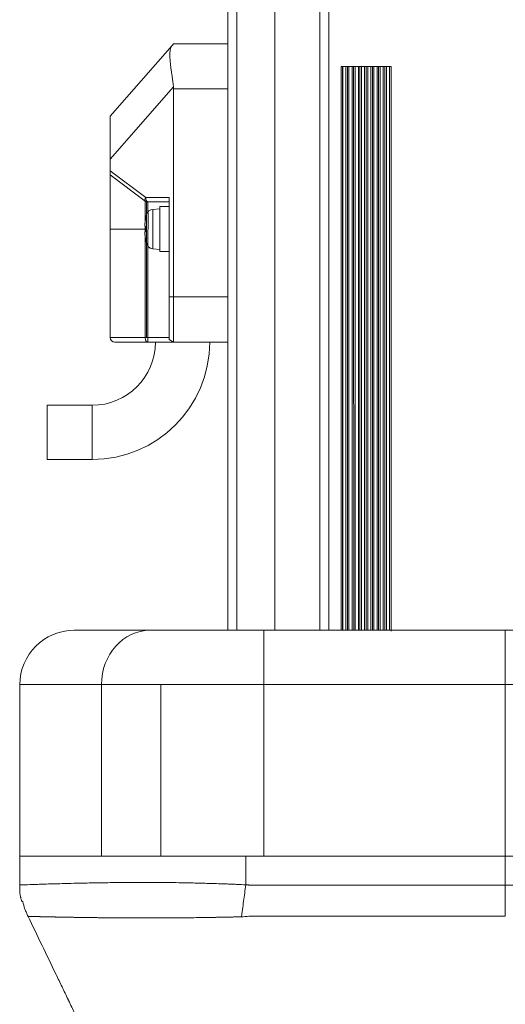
# Model space of a CAD drawing. Header units: millimetres. Extents: x 51337 to 61814, y -21781 to -12277.
# Tile 282 of 378: x 60572 to 60626, y -21135 to -21026. Entities that reach past the tile are written whole.
import ezdxf

# ---------------------------------------------------------------- set-up
doc = ezdxf.new("R2010")
doc.units = ezdxf.units.MM
doc.header["$LTSCALE"] = 0.3175
doc.layers.add('1轮廓实线层', color=7, linetype='Continuous', lineweight=18)

msp = doc.modelspace()

# ---------------------------------------------------------------- linework, layer by layer
at = {"layer": '1轮廓实线层'}
for p, q in [((60595.01597, -21093.38717), (60595.01597, -20991.48829)), ((60595.01597, -20991.48829), (60595.01597, -21093.38717)), ((60596.01597, -21093.38717), (60596.01597, -20991.48829)), ((60600.21597, -21093.38789), (60600.21597, -20991.48829)), ((60605.21597, -21093.38717), (60605.21597, -20991.48829)), ((60606.21597, -21093.38717), (60606.21597, -20991.48829)), ((60582.01597, -21036.48829), (60588.86437, -21028.66156)), ((60582.01597, -21036.48829), (60588.8555, -21028.6717)), ((60589.01597, -21028.48829), (60588.86437, -21028.66156)), ((60589.01597, -21028.48829), (60595.01597, -21028.48829)), ((60595.01597, -21028.48829), (60589.01597, -21028.48829)), ((60607.56956, -21030.98829), (60607.56956, -21093.38771)), ((60608.25987, -21030.98829), (60607.56956, -21030.98829)), ((60607.71597, -21030.98829), (60607.71597, -21093.38771)), ((60607.74277, -21093.38771), (60607.74277, -21030.98829)), ((60608.08918, -21030.98829), (60608.08918, -21093.38771)), ((60608.94987, -21030.98829), (60608.25987, -21030.98829)), ((60608.43277, -21093.38771), (60608.43277, -21030.98829)), ((60608.77918, -21030.98829), (60608.77918, -21093.38771)), ((60609.63987, -21030.98829), (60608.94987, -21030.98829)), ((60609.12277, -21093.38771), (60609.12277, -21030.98829)), ((60609.46918, -21030.98829), (60609.46918, -21093.38771)), ((60610.32987, -21030.98829), (60609.63987, -21030.98829)), ((60609.81277, -21093.38771), (60609.81277, -21030.98829)), ((60610.15918, -21030.98829), (60610.15918, -21093.38771)), ((60611.01987, -21030.98829), (60610.32987, -21030.98829)), ((60610.50277, -21093.38771), (60610.50277, -21030.98829)), ((60610.84918, -21030.98829), (60610.84918, -21093.38771)), ((60611.70987, -21030.98829), (60611.01987, -21030.98829)), ((60611.19277, -21093.38771), (60611.19277, -21030.98829)), ((60611.53918, -21030.98829), (60611.53918, -21093.38771)), ((60612.39987, -21030.98829), (60611.70987, -21030.98829)), ((60611.88277, -21093.38771), (60611.88277, -21030.98829)), ((60612.22918, -21030.98829), (60612.22918, -21093.38771)), ((60613.08963, -21030.98829), (60612.39987, -21030.98829)), ((60612.57277, -21093.38771), (60612.57277, -21030.98829)), ((60612.91918, -21030.98829), (60612.91918, -21093.38771)), ((60582.01597, -21041.24618), (60589.0066, -21033.25689)), ((60589.01597, -21056.48829), (60589.01597, -21033.48829)), ((60589.01597, -21033.48829), (60595.01597, -21033.48829)), ((60582.01597, -21036.48829), (60582.01597, -21041.24618)), ((60582.01597, -21041.24618), (60582.01597, -21042.54935)), ((60582.01597, -21042.90992), (60582.01597, -21042.54935)), ((60582.01597, -21042.54935), (60585.93457, -21045.48829)), ((60582.01597, -21042.98829), (60582.01597, -21042.90992)), ((60583.32992, -21043.97375), (60582.01597, -21042.98829)), ((60585.87829, -21045.88503), (60582.01597, -21042.98829)), ((60582.01597, -21048.98829), (60582.01597, -21042.98829)), ((60582.01597, -21042.98829), (60585.88264, -21045.88829)), ((60586.01597, -21045.98829), (60585.88264, -21045.88829)), ((60585.88264, -21045.88829), (60585.88264, -21048.15086)), ((60585.93457, -21045.48829), (60588.51597, -21045.48829)), ((60586.01597, -21045.9597), (60586.01597, -21047.4642)), ((60586.01597, -21045.98829), (60588.51597, -21045.98829)), ((60586.18264, -21045.98829), (60586.18264, -21047.09938)), ((60586.18264, -21045.98829), (60588.51597, -21045.98829)), ((60588.51597, -21045.48829), (60588.51597, -21056.48829)), ((60586.21713, -21047.18736), (60586.1831, -21050.87775)), ((60587.51597, -21046.73829), (60586.73398, -21046.80671)), ((60586.73398, -21048.98829), (60586.73398, -21046.80671)), ((60588.51597, -21046.48829), (60587.51597, -21046.48829)), ((60587.51597, -21046.48829), (60587.51597, -21048.98829)), ((60585.96619, -21047.68829), (60585.95848, -21047.68829)), ((60586.03259, -21048.98829), (60586.03259, -21047.39065)), ((60582.01597, -21060.98829), (60582.01597, -21048.98829)), ((60585.88264, -21048.98829), (60582.01597, -21048.98829)), ((60585.88264, -21048.68823), (60585.88264, -21048.98829)), ((60585.88264, -21049.28848), (60585.88264, -21048.98829)), ((60585.95708, -21048.98829), (60585.88264, -21048.98829)), ((60586.73398, -21051.16988), (60586.73398, -21048.98829)), ((60587.51597, -21048.98829), (60587.51597, -21051.48829)), ((60585.88264, -21060.98829), (60585.88264, -21049.82023)), ((60585.95848, -21050.28829), (60585.96619, -21050.28829)), ((60586.01597, -21060.98829), (60586.01597, -21050.51867)), ((60586.18264, -21060.98829), (60586.18264, -21050.87736)), ((60586.73398, -21051.16988), (60587.51597, -21051.23829)), ((60587.51597, -21051.48829), (60588.51597, -21051.48829)), ((60588.51597, -21056.48829), (60589.01597, -21056.48829)), ((60588.51597, -21061.20258), (60588.51597, -21056.48829)), ((60595.01597, -21056.48829), (60589.01597, -21056.48829)), ((60589.01597, -21056.48829), (60589.01597, -21061.48829)), ((60585.88264, -21060.98829), (60582.01597, -21060.98829)), ((60582.504, -21061.48829), (60586.17546, -21061.48829)), ((60586.18264, -21061.48829), (60582.51597, -21061.48829)), ((60585.88264, -21060.98829), (60586.18264, -21060.98829)), ((60588.51597, -21060.98829), (60586.18264, -21060.98829)), ((60586.18264, -21060.98829), (60586.18264, -21061.48829)), ((60586.18264, -21061.48829), (60589.01597, -21061.48829)), ((60589.01597, -21061.48829), (60586.18264, -21061.48829)), ((60589.01597, -21061.48829), (60588.51597, -21061.20258)), ((60588.51597, -21061.20258), (60589.01597, -21061.48829)), ((60589.01597, -21061.48829), (60595.01597, -21061.48829)), ((60605.21597, -21062.21303), (60605.21597, -21093.38779)), ((60580.01597, -21068.48829), (60575.01597, -21068.48829)), ((60575.01597, -21068.48829), (60575.01597, -21074.48829)), ((60580.01597, -21074.48829), (60580.01597, -21068.48829)), ((60575.01597, -21074.48829), (60580.01597, -21074.48829)), ((60578.01597, -21093.38829), (60586.4275, -21093.38829)), ((60586.4275, -21093.38829), (60598.99139, -21093.38829)), ((60598.99139, -21093.38829), (60625.7306, -21093.38829)), ((60598.99139, -21093.38829), (60625.7306, -21093.38829)), ((60598.99139, -21099.38829), (60598.99139, -21093.38829)), ((60625.7306, -21093.38829), (60666.58674, -21093.38829)), ((60625.7306, -21099.38829), (60625.7306, -21093.38829)), ((60572.01597, -21099.38829), (60572.01597, -21118.38829)), ((60572.01597, -21099.38829), (60581.04298, -21099.38829)), ((60598.99139, -21099.38829), (60581.04298, -21099.38829)), ((60581.04298, -21118.38829), (60581.04298, -21099.38829)), ((60587.60051, -21099.38829), (60587.60051, -21118.38829)), ((60625.7306, -21099.38829), (60598.99139, -21099.38829)), ((60598.99139, -21099.38829), (60598.99139, -21118.38829)), ((60665.39676, -21099.38829), (60625.7306, -21099.38829)), ((60625.7306, -21099.38829), (60625.7306, -21118.38829)), ((60581.04298, -21118.38829), (60580.01598, -21118.38829)), ((60588.66458, -21118.38829), (60581.04298, -21118.38829)), ((60597.01597, -21118.38829), (60598.99139, -21118.38829)), ((60597.01597, -21118.38829), (60597.01597, -21121.54477)), ((60625.7306, -21118.38829), (60598.99139, -21118.38829)), ((60625.7306, -21118.38829), (60625.7306, -21121.56773)), ((60711.85722, -21118.38829), (60625.7306, -21118.38829)), ((60625.7306, -21121.56773), (60625.7306, -21125.02958)), ((60576.01596, -21131.45374), (60576.01596, -21131.45311))]:
    msp.add_line(p, q, dxfattribs=at)
for centre, radius, start, end in [((60586.18264, -21045.48829), 0.5, 233.1301024, 270), ((60586.80371, -21047.60367), 0.8, 95, 164.5572902), ((60586.80371, -21050.37292), 0.8, 180, 265), ((60580.01597, -21061.48829), 13, 270, 0), ((60580.01597, -21061.48829), 7, 270, 0), ((60582.51597, -21060.98829), 0.5, 180, 270), ((60578.01597, -21099.38829), 6, 90, 180)]:
    msp.add_arc(centre, radius, start, end, dxfattribs=at)
for centre, major_axis, ratio, start_param, end_param in [((60586.18264, -21045.48829), (-0.3, -0.4), 0.41575976, 5.014654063, 6.283185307), ((60586.18264, -21045.48829), (0, 0.5), 0.496138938, 1.570796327, 3.141592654), ((60586.18264, -21060.98829), (0, -0.5), 0.6, 4.71238898, 6.283185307), ((60586.4275, -21099.38829), (0, -6), 0.897420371, 3.141592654, 4.71238898)]:
    msp.add_ellipse(centre, major_axis=major_axis, ratio=ratio, start_param=start_param, end_param=end_param, dxfattribs=at)
for points, degree in [([(60605.21601, -20991.48829), (60605.216, -21014.98829), (60605.21599, -21038.48829), (60605.21598, -21061.98829)], 3), ([(60608.26014, -21061.98829), (60608.26005, -21051.65496), (60608.25996, -21041.32163), (60608.25987, -21030.98829)], 3), ([(60608.95014, -21061.98829), (60608.95005, -21051.65496), (60608.94996, -21041.32163), (60608.94987, -21030.98829)], 3), ([(60609.64014, -21061.98829), (60609.64005, -21051.65496), (60609.63996, -21041.32163), (60609.63987, -21030.98829)], 3), ([(60610.33014, -21061.98829), (60610.33005, -21051.65496), (60610.32996, -21041.32163), (60610.32987, -21030.98829)], 3), ([(60611.01987, -21030.98829), (60611.01996, -21041.32163), (60611.02005, -21051.65496), (60611.02014, -21061.98829)], 3), ([(60611.70987, -21030.98829), (60611.70996, -21041.32163), (60611.71005, -21051.65496), (60611.71014, -21061.98829)], 3), ([(60612.39987, -21030.98829), (60612.39996, -21041.32163), (60612.40005, -21051.65496), (60612.40014, -21061.98829)], 3), ([(60613.08956, -21061.48829), (60613.08959, -21051.32163), (60613.08961, -21041.15496), (60613.08963, -21030.98829)], 3), ([(60589.01597, -21033.48829), (60589.01597, -21033.41112), (60589.01285, -21033.33398), (60589.0066, -21033.25689)], 3), ([(60585.8706, -21048.23829), (60585.89391, -21048.05348), (60585.92578, -21047.87014), (60585.96619, -21047.68829)], 3), ([(60586.03259, -21047.39065), (60585.96502, -21047.68956)], 1), ([(60585.91198, -21048.68829), (60585.89604, -21048.68829), (60585.88225, -21048.68829), (60585.8706, -21048.68829)], 3), ([(60585.8706, -21049.28829), (60585.88225, -21049.28829), (60585.89604, -21049.28829), (60585.91198, -21049.28829)], 3), ([(60585.96619, -21048.68829), (60585.94599, -21048.68829), (60585.92793, -21048.68829), (60585.91198, -21048.68829)], 3), ([(60585.91198, -21049.28829), (60585.92793, -21049.28829), (60585.94599, -21049.28829), (60585.96619, -21049.28829)], 3), ([(60585.9585, -21048.98829), (60585.9585, -21048.88823), (60585.96106, -21048.78823), (60585.96619, -21048.68829)], 3), ([(60585.96619, -21049.28829), (60585.96106, -21049.18836), (60585.9585, -21049.08836), (60585.9585, -21048.98829)], 3), ([(60585.96619, -21050.28829), (60585.92578, -21050.10645), (60585.89391, -21049.92311), (60585.8706, -21049.73829)], 3), ([(60585.96172, -21050.28758), (60586.05291, -21050.57954)], 1), ([(60613.08957, -21061.98829), (60613.08957, -21061.82163), (60613.08957, -21061.65496), (60613.08956, -21061.48829)], 3), ([(60608.2606, -21093.38789), (60608.26051, -21082.92136), (60608.26042, -21072.45483), (60608.26032, -21061.98829)], 3), ([(60608.9506, -21093.38789), (60608.95051, -21082.92136), (60608.95042, -21072.45483), (60608.95032, -21061.98829)], 3), ([(60609.6406, -21093.38789), (60609.64051, -21082.92136), (60609.64042, -21072.45483), (60609.64032, -21061.98829)], 3), ([(60610.3306, -21093.38789), (60610.33051, -21082.92136), (60610.33042, -21072.45483), (60610.33032, -21061.98829)], 3), ([(60611.02032, -21061.98829), (60611.02042, -21072.45483), (60611.02051, -21082.92136), (60611.0206, -21093.38789)], 3), ([(60611.71032, -21061.98829), (60611.71042, -21072.45483), (60611.71051, -21082.92136), (60611.7106, -21093.38789)], 3), ([(60612.40032, -21061.98829), (60612.40042, -21072.45483), (60612.40051, -21082.92136), (60612.4006, -21093.38789)], 3), ([(60613.0905, -21093.48829), (60613.09032, -21082.98829), (60613.09013, -21072.48829), (60613.08994, -21061.98829)], 3), ([(60572.01597, -21118.38829), (60572.01597, -21121.58066)], 1), ([(60572.01597, -21121.5616), (60571.92169, -21122.52066), (60572.23115, -21123.38698)], 2), ([(60572.91379, -21125.03686), (60573.94754, -21127.17597), (60574.98156, -21129.31495), (60576.01596, -21131.45374)], 3), ([(60576.01598, -21131.45325), (60574.98161, -21129.31464), (60573.94761, -21127.17585), (60572.91389, -21125.03692)], 3), ([(60597.35656, -21125.02958), (60597.08025, -21125.05617), (60596.80661, -21125.07395), (60596.53439, -21125.08293)], 3)]:
    msp.add_open_spline(points, degree=degree, dxfattribs=at)
for points, knots in [([(60588.86437, -21028.66156), (60588.83467, -21028.6955), (60588.80785, -21028.73425), (60588.75958, -21028.82126), (60588.7167, -21028.91779), (60588.68405, -21029.03351), (60588.66329, -21029.12768), (60588.65384, -21029.17661), (60588.64577, -21029.22836), (60588.6407, -21029.2635), (60588.63832, -21029.28141), (60588.62721, -21029.37215), (60588.62088, -21029.44875), (60588.61291, -21029.6098), (60588.61127, -21029.69424), (60588.61234, -21029.8709), (60588.61505, -21029.96312), (60588.62216, -21030.10737), (60588.62503, -21030.15644), (60588.63177, -21030.25658), (60588.63564, -21030.30776), (60588.64856, -21030.46307), (60588.65893, -21030.5692), (60588.68264, -21030.78653), (60588.69598, -21030.89772), (60588.72509, -21031.12516), (60588.74087, -21031.2414), (60588.76593, -21031.41964), (60588.77452, -21031.47969), (60588.78767, -21031.57076), (60588.79211, -21031.60131), (60588.80104, -21031.6626), (60588.82351, -21031.81617), (60588.84649, -21031.97142), (60588.88294, -21032.22205), (60588.90102, -21032.34847), (60588.93568, -21032.60368), (60588.95227, -21032.73246), (60588.98234, -21032.99263), (60588.99582, -21033.12401), (60589.0066, -21033.25689)], [0, 0, 0, 0, 0.0625, 0.0625, 0.125, 0.1875, 0.1875, 0.21875, 0.234375, 0.234375, 0.25, 0.25, 0.3125, 0.3125, 0.375, 0.375, 0.4375, 0.4375, 0.46875, 0.46875, 0.5, 0.5, 0.5625, 0.5625, 0.625, 0.625, 0.6875, 0.6875, 0.71875, 0.71875, 0.734375, 0.734375, 0.75, 0.8125, 0.8125, 0.875, 0.875, 0.9375, 0.9375, 1, 1, 1, 1]), ([(60585.8706, -21048.68829), (60585.86687, -21048.68829), (60585.86356, -21048.68541), (60585.85922, -21048.67689), (60585.85787, -21048.67335), (60585.85539, -21048.66482), (60585.85425, -21048.65981), (60585.85123, -21048.64292), (60585.84972, -21048.62912), (60585.84817, -21048.60461), (60585.84778, -21048.59576), (60585.84726, -21048.57693), (60585.84713, -21048.56701), (60585.84713, -21048.53582), (60585.84763, -21048.51312), (60585.84917, -21048.47612), (60585.84982, -21048.46334), (60585.85134, -21048.43735), (60585.8531, -21048.41081), (60585.85533, -21048.38319), (60585.8578, -21048.35501), (60585.85916, -21048.34058), (60585.86354, -21048.29712), (60585.86687, -21048.26786), (60585.8706, -21048.23829)], [0, 0, 0, 0, 0.125, 0.125, 0.1875, 0.1875, 0.25, 0.25, 0.375, 0.375, 0.4375, 0.4375, 0.5, 0.5, 0.625, 0.625, 0.6875, 0.6875, 0.75, 0.8125, 0.8125, 0.875, 0.875, 1, 1, 1, 1]), ([(60585.8706, -21049.73829), (60585.86687, -21049.70873), (60585.86356, -21049.67962), (60585.85922, -21049.63658), (60585.85787, -21049.62235), (60585.85539, -21049.5941), (60585.85425, -21049.58005), (60585.85123, -21049.53917), (60585.84972, -21049.51329), (60585.84817, -21049.47651), (60585.84778, -21049.46455), (60585.84726, -21049.44156), (60585.84713, -21049.43062), (60585.84713, -21049.39941), (60585.84763, -21049.38073), (60585.84917, -21049.35599), (60585.84982, -21049.34833), (60585.85134, -21049.33445), (60585.8531, -21049.3219), (60585.85533, -21049.312), (60585.8578, -21049.30344), (60585.85916, -21049.29982), (60585.86354, -21049.29118), (60585.86687, -21049.28829), (60585.8706, -21049.28829)], [0, 0, 0, 0, 0.125, 0.125, 0.1875, 0.1875, 0.25, 0.25, 0.375, 0.375, 0.4375, 0.4375, 0.5, 0.5, 0.625, 0.625, 0.6875, 0.6875, 0.75, 0.8125, 0.8125, 0.875, 0.875, 1, 1, 1, 1]), ([(60586.03259, -21050.58594), (60586.03259, -21050.5859), (60586.03259, -21050.58584), (60586.03259, -21050.58544), (60586.03258, -21050.58476), (60586.03257, -21050.58381), (60586.03256, -21050.5826), (60586.03255, -21050.58112), (60586.03254, -21050.57938), (60586.03253, -21050.57738), (60586.03251, -21050.57512), (60586.0325, -21050.57262), (60586.03248, -21050.56986), (60586.03246, -21050.56685), (60586.03245, -21050.5636), (60586.03243, -21050.5601), (60586.03242, -21050.55637), (60586.0324, -21050.5524), (60586.03238, -21050.54819), (60586.03237, -21050.54375), (60586.03235, -21050.53908), (60586.03234, -21050.53419), (60586.03233, -21050.52908), (60586.03231, -21050.52374), (60586.0323, -21050.51819), (60586.03229, -21050.51243), (60586.03228, -21050.50645), (60586.03227, -21050.50027), (60586.03227, -21050.49388), (60586.03226, -21050.48729), (60586.03226, -21050.4805), (60586.03225, -21050.47352), (60586.03225, -21050.46634), (60586.03225, -21050.45898), (60586.03225, -21050.45143), (60586.03225, -21050.44369), (60586.03225, -21050.43578), (60586.03226, -21050.42769), (60586.03226, -21050.41942), (60586.03227, -21050.41099), (60586.03228, -21050.40238), (60586.03228, -21050.39362), (60586.03229, -21050.38469), (60586.0323, -21050.3756), (60586.03232, -21050.36636), (60586.03233, -21050.35696), (60586.03234, -21050.34742), (60586.03236, -21050.33773), (60586.03237, -21050.3279), (60586.03238, -21050.31793), (60586.0324, -21050.30783), (60586.03241, -21050.29759), (60586.03243, -21050.28722), (60586.03245, -21050.27672), (60586.03246, -21050.2661), (60586.03248, -21050.25535), (60586.03249, -21050.24449), (60586.03251, -21050.23351), (60586.03252, -21050.22242), (60586.03253, -21050.21122), (60586.03255, -21050.19992), (60586.03256, -21050.18851), (60586.03257, -21050.177), (60586.03257, -21050.16539), (60586.03258, -21050.15369), (60586.03259, -21050.1419), (60586.03259, -21050.13001), (60586.03259, -21050.09809), (60586.03253, -21050.04374), (60586.03233, -21049.96333), (60586.03209, -21049.8777), (60586.03186, -21049.7874), (60586.03169, -21049.69299), (60586.03163, -21049.61524), (60586.03165, -21049.55644), (60586.03168, -21049.5179), (60586.03172, -21049.47933), (60586.03178, -21049.44076), (60586.03185, -21049.40222), (60586.03193, -21049.36375), (60586.03202, -21049.32536), (60586.03211, -21049.2871), (60586.0322, -21049.24898), (60586.03229, -21049.21104), (60586.03237, -21049.17329), (60586.03244, -21049.13577), (60586.0325, -21049.0985), (60586.03255, -21049.0615), (60586.03258, -21049.0248), (60586.03259, -21049.00042), (60586.03259, -21048.98829)], [0, 0, 0, 0, 0.007528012, 0.015727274, 0.023912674, 0.03208393, 0.040240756, 0.04838287, 0.056509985, 0.064621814, 0.072718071, 0.080798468, 0.088862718, 0.096910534, 0.104941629, 0.112955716, 0.120952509, 0.128931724, 0.136893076, 0.144836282, 0.15276106, 0.160667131, 0.168554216, 0.176422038, 0.184270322, 0.192098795, 0.199907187, 0.207695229, 0.215462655, 0.223209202, 0.230934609, 0.238638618, 0.246320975, 0.253981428, 0.261619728, 0.269235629, 0.27682889, 0.284399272, 0.291946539, 0.299470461, 0.30697081, 0.314447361, 0.321899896, 0.329328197, 0.336732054, 0.344111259, 0.351465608, 0.358794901, 0.366098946, 0.37337755, 0.380630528, 0.387857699, 0.395058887, 0.40223392, 0.40938263, 0.416504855, 0.423600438, 0.430669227, 0.437711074, 0.444725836, 0.451713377, 0.458673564, 0.465606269, 0.472511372, 0.479388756, 0.48623831, 0.493059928, 0.499853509, 0.540602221, 0.581938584, 0.623783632, 0.666049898, 0.708643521, 0.751466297, 0.767989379, 0.784385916, 0.800654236, 0.81679282, 0.832800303, 0.84867548, 0.864417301, 0.88002488, 0.895497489, 0.910834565, 0.926035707, 0.94110068, 0.956029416, 0.970822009, 0.985478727, 1, 1, 1, 1]), ([(60597.01597, -21121.54477), (60596.66437, -21121.52755), (60596.31148, -21121.5111), (60595.7927, -21121.48811), (60595.62177, -21121.48077), (60595.28458, -21121.46706), (60595.11831, -21121.46075), (60594.3, -21121.4316), (60593.689, -21121.41441), (60592.83955, -21121.38967), (60592.56718, -21121.3819), (60592.04184, -21121.36707), (60591.78839, -21121.35998), (60591.304, -21121.3468), (60591.07228, -21121.34072), (60590.62633, -21121.33011), (60590.41209, -21121.32572), (60589.79148, -21121.31434), (60589.40704, -21121.30793), (60588.86238, -21121.29865), (60588.68621, -21121.29575), (60588.42895, -21121.29208), (60588.34436, -21121.29097), (60588.17737, -21121.28904), (60588.09496, -21121.2882), (60587.3625, -21121.28116), (60586.77333, -21121.27921), (60585.68737, -21121.278), (60585.19094, -21121.27888), (60584.26128, -21121.28246), (60583.82839, -21121.28526), (60582.60057, -21121.29713), (60581.88642, -21121.30769), (60580.5854, -21121.32733), (60579.99994, -21121.33771), (60578.9214, -21121.36064), (60578.42877, -21121.37212), (60577.51633, -21121.39364), (60577.09641, -21121.40415), (60576.32249, -21121.42412), (60575.96772, -21121.43342), (60575.31287, -21121.45187), (60575.01285, -21121.46146), (60574.46119, -21121.47966), (60574.20981, -21121.48816), (60573.5252, -21121.51054), (60573.15921, -21121.52098), (60572.58081, -21121.5403), (60572.36868, -21121.54971), (60572.08654, -21121.56032), (60572.01639, -21121.56157), (60572.01598, -21121.5616)], [0, 0, 0, 0, 0.007814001, 0.007814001, 0.011721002, 0.011721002, 0.015628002, 0.015628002, 0.031256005, 0.031256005, 0.039070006, 0.039070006, 0.046884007, 0.046884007, 0.054698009, 0.054698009, 0.06251201, 0.06251201, 0.078140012, 0.078140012, 0.085954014, 0.085954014, 0.089861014, 0.089861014, 0.093768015, 0.093768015, 0.12502402, 0.12502402, 0.156280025, 0.156280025, 0.18753603, 0.18753603, 0.25004804, 0.25004804, 0.31256005, 0.31256005, 0.375072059, 0.375072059, 0.437584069, 0.437584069, 0.500096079, 0.500096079, 0.562608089, 0.562608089, 0.625120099, 0.625120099, 0.750144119, 0.750144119, 0.875168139, 0.875168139, 1, 1, 1, 1]), ([(60596.53439, -21125.08293), (60596.54279, -21125.0212), (60596.55124, -21124.95914), (60596.56918, -21124.82729), (60596.57868, -21124.75748), (60596.60741, -21124.54647), (60596.62684, -21124.40367), (60596.68588, -21123.96991), (60596.72622, -21123.67358), (60596.80803, -21123.07253), (60596.8495, -21122.76783), (60596.93274, -21122.15631), (60596.9745, -21121.84951), (60597.01597, -21121.54477)], [0, 0, 0, 0, 0.056859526, 0.056859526, 0.119735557, 0.119735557, 0.24548762, 0.24548762, 0.496991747, 0.496991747, 0.748495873, 0.748495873, 1, 1, 1, 1]), ([(60625.7306, -21121.56773), (60620.94482, -21121.56773), (60616.15904, -21121.56773), (60608.98037, -21121.56773), (60606.58748, -21121.56773), (60602.99815, -21121.56773), (60601.8017, -21121.56773), (60600.00704, -21121.56773), (60599.40881, -21121.56773), (60598.51148, -21121.56773), (60598.21237, -21121.56773), (60597.7637, -21121.56773), (60597.61415, -21121.56773), (60597.4459, -21121.56773), (60597.4272, -21121.56773), (60597.39916, -21121.56773), (60597.38981, -21121.56773), (60597.37579, -21121.56773), (60597.37112, -21121.56773), (60597.36411, -21121.56773), (60597.36177, -21121.56773), (60597.3571, -21121.56773), (60597.35476, -21121.56773), (60597.31503, -21121.56767), (60597.27765, -21121.5668), (60597.16549, -21121.5617), (60597.09073, -21121.55495), (60597.01597, -21121.54477)], [0, 0, 0, 0, 0.5, 0.5, 0.75, 0.75, 0.875, 0.875, 0.9375, 0.9375, 0.96875, 0.96875, 0.984375, 0.984375, 0.986328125, 0.986328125, 0.987304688, 0.987304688, 0.987792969, 0.987792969, 0.988037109, 0.988037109, 0.98828125, 0.98828125, 0.9921875, 0.9921875, 1, 1, 1, 1]), ([(60711.85722, -21121.56775), (60708.48376, -21121.56773), (60705.07031, -21121.56771), (60699.89042, -21121.56848), (60698.15382, -21121.56851), (60694.6607, -21121.56874), (60692.90287, -21121.56896), (60687.60822, -21121.56899), (60684.06066, -21121.5681), (60676.93077, -21121.56834), (60673.34844, -21121.56927), (60666.14947, -21121.56874), (60662.53283, -21121.56693), (60655.26537, -21121.56677), (60651.61457, -21121.56841), (60644.27862, -21121.56876), (60640.59347, -21121.56768), (60633.18836, -21121.56707), (60629.46839, -21121.56773), (60625.7306, -21121.56773)], [0, 0, 0, 0, 0.125, 0.125, 0.1875, 0.1875, 0.25, 0.25, 0.375, 0.375, 0.5, 0.5, 0.625, 0.625, 0.75, 0.75, 0.875, 0.875, 1, 1, 1, 1]), ([(60572.3296, -21123.38829), (60572.26114, -21123.38829), (60572.22734, -21123.38829), (60572.22729, -21123.38829), (60572.2273, -21123.38829), (60572.2273, -21123.38829)], [0, 0, 0, 0, 0.997869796, 0.997869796, 1, 1, 1, 1]), ([(60572.91389, -21125.03691), (60572.88211, -21124.97086), (60572.85102, -21124.90456), (60572.79102, -21124.77118), (60572.70387, -21124.5701), (60572.6252, -21124.36602), (60572.47914, -21123.95387), (60572.39675, -21123.67378), (60572.32961, -21123.38829)], [0, 0, 0, 0, 0.125, 0.125, 0.25, 0.5, 0.5, 1, 1, 1, 1]), ([(60596.53439, -21125.08293), (60596.51479, -21125.08357), (60596.47479, -21125.08488), (60596.41365, -21125.08678), (60596.35017, -21125.0887), (60596.2844, -21125.09063), (60596.21634, -21125.09257), (60596.14604, -21125.09451), (60596.0735, -21125.09647), (60595.99877, -21125.09843), (60595.92187, -21125.1004), (60595.84281, -21125.10238), (60595.76162, -21125.10437), (60595.67833, -21125.10637), (60595.59295, -21125.10838), (60595.5055, -21125.1104), (60595.41599, -21125.11243), (60595.32445, -21125.11446), (60595.23088, -21125.11651), (60595.1353, -21125.11856), (60595.03771, -21125.12062), (60594.93812, -21125.12269), (60594.83655, -21125.12477), (60594.73301, -21125.12686), (60594.62752, -21125.12896), (60594.52011, -21125.13107), (60594.41078, -21125.13318), (60594.29956, -21125.13531), (60594.18646, -21125.13744), (60594.0715, -21125.13958), (60593.9547, -21125.14173), (60593.83606, -21125.1439), (60593.7156, -21125.14606), (60593.59334, -21125.14824), (60593.46927, -21125.15043), (60593.34341, -21125.15263), (60593.13014, -21125.15631), (60592.83128, -21125.16132), (60592.44959, -21125.16736), (60592.06987, -21125.17299), (60591.69149, -21125.17822), (60591.31374, -21125.18306), (60590.9358, -21125.18749), (60590.55612, -21125.19154), (60590.16918, -21125.19519), (60589.77586, -21125.19855), (60589.37691, -21125.20169), (60588.97766, -21125.20453), (60588.58238, -21125.20702), (60588.19729, -21125.20927), (60587.82746, -21125.21124), (60587.47306, -21125.21291), (60587.13351, -21125.21429), (60586.80828, -21125.21538), (60586.49686, -21125.21617), (60586.19876, -21125.21668), (60585.9135, -21125.21689), (60585.64065, -21125.2168), (60585.37977, -21125.21644), (60585.07508, -21125.21559), (60584.72078, -21125.21421), (60584.31255, -21125.21239), (60583.89692, -21125.2102), (60583.47512, -21125.20769), (60583.0483, -21125.20483), (60582.61757, -21125.20164), (60582.18403, -21125.19811), (60581.74871, -21125.19424), (60581.31264, -21125.19003), (60580.87671, -21125.18548), (60580.44188, -21125.1806), (60580.00929, -21125.17538), (60579.58003, -21125.16981), (60579.15512, -21125.16391), (60578.73556, -21125.15768), (60578.40986, -21125.15248), (60578.17167, -21125.14853), (60578.01778, -21125.14596), (60577.86718, -21125.14342), (60577.71981, -21125.14091), (60577.57561, -21125.13842), (60577.43452, -21125.13597), (60577.29649, -21125.13354), (60577.16146, -21125.13115), (60577.02936, -21125.12878), (60576.90016, -21125.12644), (60576.77378, -21125.12413), (60576.65019, -21125.12185), (60576.52932, -21125.1196), (60576.41113, -21125.11738), (60576.29555, -21125.11519), (60576.18255, -21125.11302), (60576.07208, -21125.11089), (60575.9641, -21125.10878), (60575.85858, -21125.10671), (60575.75548, -21125.10466), (60575.65476, -21125.10264), (60575.5564, -21125.10065), (60575.46035, -21125.09869), (60575.36658, -21125.09676), (60575.27505, -21125.09486), (60575.18574, -21125.09299), (60575.0986, -21125.09115), (60575.01361, -21125.08933), (60574.93073, -21125.08755), (60574.84993, -21125.08579), (60574.77118, -21125.08407), (60574.69444, -21125.08237), (60574.61968, -21125.0807), (60574.54688, -21125.07906), (60574.476, -21125.07745), (60574.407, -21125.07587), (60574.33987, -21125.07432), (60574.27457, -21125.07279), (60574.21107, -21125.0713), (60574.14935, -21125.06983), (60574.08936, -21125.0684), (60574.03109, -21125.06699), (60573.97451, -21125.06562), (60573.91959, -21125.06427), (60573.86629, -21125.06295), (60573.8146, -21125.06166), (60573.76449, -21125.0604), (60573.71593, -21125.05917), (60573.66889, -21125.05796), (60573.62335, -21125.05679), (60573.57928, -21125.05565), (60573.53667, -21125.05453), (60573.49549, -21125.05344), (60573.45573, -21125.05239), (60573.41736, -21125.05136), (60573.38037, -21125.05036), (60573.34474, -21125.04939), (60573.31044, -21125.04845), (60573.27746, -21125.04754), (60573.24578, -21125.04666), (60573.21538, -21125.0458), (60573.18623, -21125.04498), (60573.15833, -21125.04418), (60573.13166, -21125.04342), (60573.10619, -21125.04268), (60573.0819, -21125.04197), (60573.05879, -21125.04129), (60573.03682, -21125.04065), (60573.01599, -21125.04003), (60572.99627, -21125.03943), (60572.97764, -21125.03887), (60572.9601, -21125.03834), (60572.94363, -21125.03784), (60572.92813, -21125.03736), (60572.91862, -21125.03707), (60572.91388, -21125.03692)], [0, 0, 0, 0, 0.001091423, 0.002226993, 0.003406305, 0.00462896, 0.005894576, 0.007202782, 0.008553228, 0.009945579, 0.01137952, 0.012854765, 0.014371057, 0.015928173, 0.017525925, 0.019164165, 0.020842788, 0.022561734, 0.024320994, 0.026120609, 0.027960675, 0.029841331, 0.0317626, 0.033724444, 0.035726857, 0.037769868, 0.039853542, 0.041977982, 0.044143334, 0.046349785, 0.04859757, 0.050886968, 0.053218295, 0.055591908, 0.058008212, 0.060467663, 0.062970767, 0.070556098, 0.078178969, 0.085857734, 0.093611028, 0.101458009, 0.109418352, 0.11751609, 0.125810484, 0.134621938, 0.14357984, 0.152737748, 0.162072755, 0.17124605, 0.180206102, 0.188953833, 0.197489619, 0.205813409, 0.21392482, 0.221823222, 0.229507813, 0.236977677, 0.244231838, 0.251269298, 0.26277708, 0.274827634, 0.287419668, 0.300555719, 0.314238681, 0.328471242, 0.343255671, 0.358593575, 0.374485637, 0.390931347, 0.407930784, 0.425486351, 0.443600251, 0.462274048, 0.481508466, 0.501303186, 0.509071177, 0.516809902, 0.524519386, 0.532199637, 0.53985065, 0.547472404, 0.555064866, 0.562627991, 0.570161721, 0.577665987, 0.585140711, 0.592585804, 0.600001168, 0.607386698, 0.614742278, 0.622067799, 0.629363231, 0.636628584, 0.64386386, 0.651069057, 0.658244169, 0.665389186, 0.672504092, 0.67958887, 0.686643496, 0.693667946, 0.700662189, 0.707626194, 0.714559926, 0.721463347, 0.728336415, 0.735179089, 0.741991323, 0.74877307, 0.75552428, 0.762244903, 0.768934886, 0.775594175, 0.782222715, 0.788820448, 0.795387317, 0.801923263, 0.808428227, 0.814902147, 0.821344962, 0.827756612, 0.834137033, 0.840486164, 0.846803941, 0.853090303, 0.85934522, 0.865568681, 0.871760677, 0.877921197, 0.884050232, 0.89014777, 0.8962138, 0.902248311, 0.908251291, 0.914222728, 0.92016261, 0.926070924, 0.931947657, 0.937792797, 0.94360633, 0.949388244, 0.955138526, 0.96085716, 0.966544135, 0.972199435, 0.977823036, 0.983414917, 0.988975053, 0.994503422, 1, 1, 1, 1]), ([(60625.7306, -21125.02958), (60623.56859, -21125.02958), (60619.05168, -21125.02958), (60611.79914, -21125.02958), (60604.39883, -21125.02958), (60599.64529, -21125.02958), (60597.35656, -21125.02958)], [0, 0, 0, 0, 0.250000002, 0.5, 0.749999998, 1, 1, 1, 1]), ([(60576.01596, -21131.45374), (60576.23973, -21131.91643), (60576.46154, -21132.37678), (60576.90124, -21133.29292), (60577.11914, -21133.74872), (60577.40608, -21134.3514), (60577.47694, -21134.50042), (60577.54756, -21134.64917)], [0, 0, 0, 0, 0.429323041, 0.429323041, 0.858646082, 0.858646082, 1, 1, 1, 1]), ([(60580.51597, -21141.03617), (60580.51598, -21141.03619), (60580.51576, -21141.03571), (60580.51476, -21141.03349), (60580.51203, -21141.02745), (60580.50233, -21141.00605), (60580.48934, -21140.97744), (60580.47773, -21140.95185), (60580.47355, -21140.94264), (60580.46457, -21140.92286), (60580.45977, -21140.91229), (60580.43453, -21140.85671), (60580.41024, -21140.80327), (60580.35509, -21140.68201), (60580.32422, -21140.61417), (60580.28216, -21140.52186), (60580.27359, -21140.50304), (60580.25621, -21140.46491), (60580.22976, -21140.40689), (60580.20224, -21140.34655), (60580.1459, -21140.22313), (60580.10665, -21140.13721), (60580.02533, -21139.95939), (60579.98325, -21139.8675), (60579.91834, -21139.72586), (60579.8964, -21139.67802), (60579.85195, -21139.58115), (60579.82942, -21139.53209), (60579.76143, -21139.38406), (60579.71542, -21139.28401), (60579.62223, -21139.0816), (60579.57505, -21138.97924), (60579.43195, -21138.66914), (60579.33449, -21138.45842), (60579.13618, -21138.03065), (60579.03532, -21137.81358), (60578.8818, -21137.48397), (60578.83026, -21137.37342), (60578.75242, -21137.20667), (60578.72637, -21137.1509), (60578.6742, -21137.03927), (60578.64807, -21136.9834), (60578.51728, -21136.70385), (60578.41206, -21136.47948), (60578.20057, -21136.0295), (60578.09429, -21135.80387), (60577.88075, -21135.35152), (60577.77348, -21135.12478), (60577.558, -21134.67029), (60577.44979, -21134.44253), (60577.1238, -21133.75781), (60576.90467, -21133.29943), (60576.46293, -21132.37906), (60576.24032, -21131.91707), (60576.01598, -21131.45325)], [0, 0, 0, 0, 0.006248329, 0.006248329, 0.014073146, 0.029722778, 0.045372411, 0.045372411, 0.053197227, 0.053197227, 0.061022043, 0.061022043, 0.092321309, 0.092321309, 0.123620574, 0.123620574, 0.13144539, 0.13144539, 0.139270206, 0.154919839, 0.154919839, 0.186219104, 0.186219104, 0.21751837, 0.21751837, 0.233168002, 0.233168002, 0.248817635, 0.248817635, 0.2801169, 0.2801169, 0.311416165, 0.311416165, 0.374014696, 0.374014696, 0.436613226, 0.436613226, 0.467912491, 0.467912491, 0.483562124, 0.483562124, 0.499211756, 0.499211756, 0.561810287, 0.561810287, 0.624408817, 0.624408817, 0.687007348, 0.687007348, 0.749605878, 0.749605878, 0.874802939, 0.874802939, 1, 1, 1, 1])]:
    msp.add_open_spline(points, degree=3, knots=knots, dxfattribs=at)
for points, weights in [([(60586.03259, -21048.98829), (60586.00538, -21048.98829), (60585.98068, -21048.98829), (60585.9585, -21048.98829)], [0.991037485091, 0.989285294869, 0.987750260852, 0.986432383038]), ([(60572.01597, -21118.38829), (60572.01654, -21118.38829), (60575.00155, -21118.38829), (60580.01598, -21118.38829)], [0.500000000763, 0.500005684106, 0.531751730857, 0.595238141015]), ([(60580.01598, -21118.38829), (60580.49161, -21118.38829), (60580.98126, -21118.38829), (60581.48356, -21118.38829)], [0.595238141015, 0.602056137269, 0.609240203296, 0.616790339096]), ([(60588.66458, -21118.38829), (60591.48008, -21118.38829), (60594.30524, -21118.38829), (60597.01597, -21118.38829)], [0.749593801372, 0.818708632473, 0.902177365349, 1])]:
    msp.add_rational_spline(points, weights, degree=3, dxfattribs=at)

doc.saveas('drawing.dxf')
